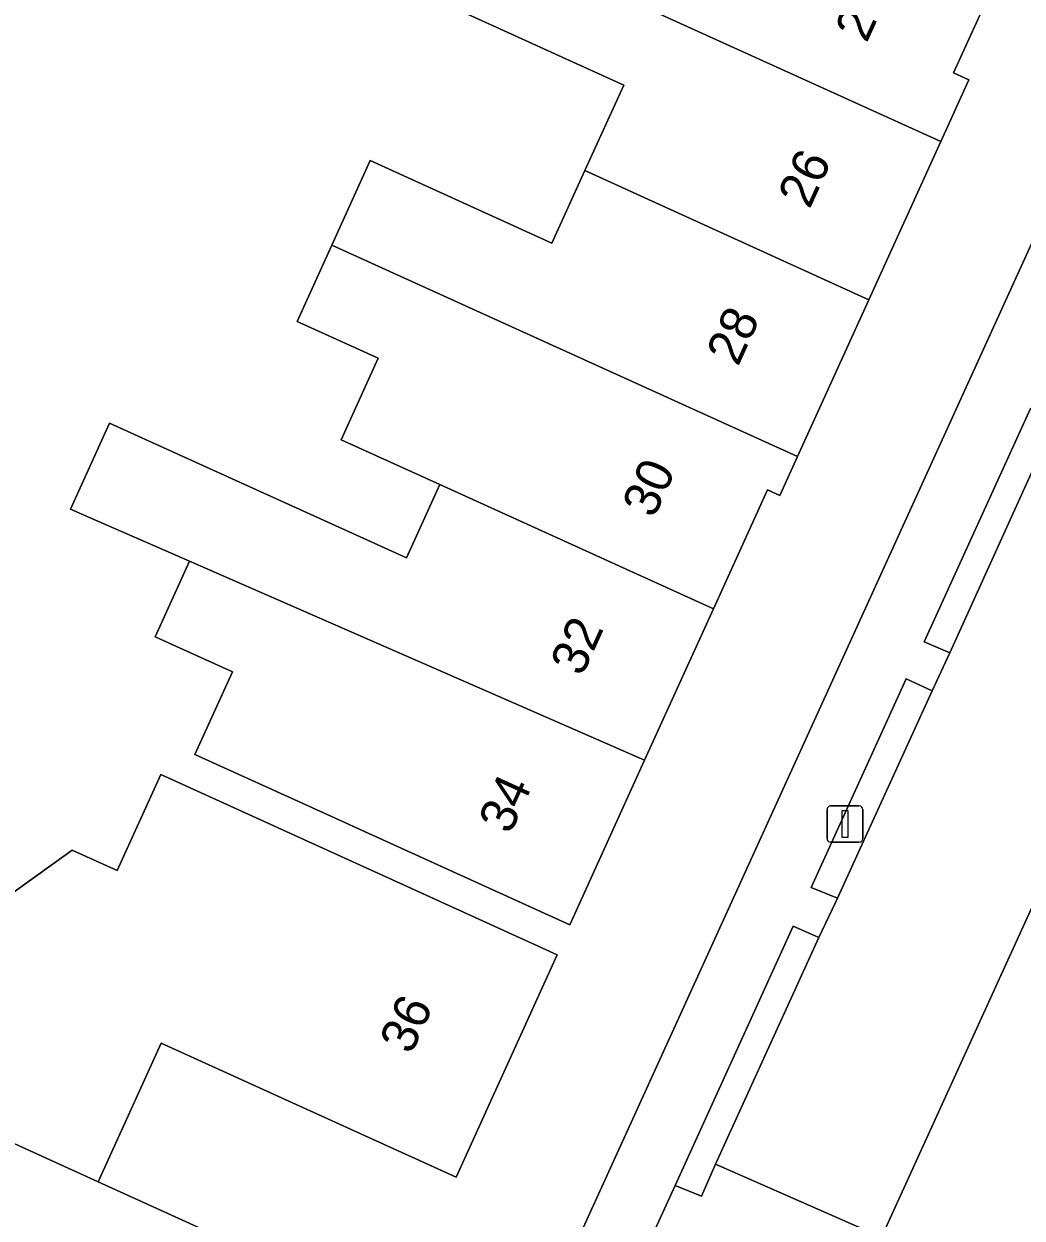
# Model space of a CAD drawing. Extents: x 161354 to 162026, y 386504 to 387460.
# Drawn here: x 161681.48 to 161709.04, y 387070.64 to 387103.62 of the extents above; entities that cross this region are included whole.
import ezdxf

# ---------------------------------------------------------------- set-up
doc = ezdxf.new("R2010")
doc.units = 0
for name, color, linetype in [('IMGEO_Erf', 7, 'Continuous'), ('IMGEO_Groenvoorziening', 7, 'Continuous'), ('IMGEO_Lichtmast', 7, 'Continuous'), ('IMGEO_Pand', 7, 'Continuous'), ('IMGEO_Pand_nummerreeks', 7, 'Continuous'), ('IMGEO_Parkeervlak_open', 7, 'Continuous'), ('IMGEO_Rijbaan_lokaal_open', 7, 'Continuous'), ('IMGEO_Voetpad_open', 7, 'Continuous')]:
    doc.layers.add(name, color=color, linetype=linetype)

msp = doc.modelspace()

# ---------------------------------------------------------------- linework, layer by layer
at = {"layer": 'IMGEO_Erf'}
for points in [[(161685.869, 387046.107), (161716.712, 387113.822), (161682.215, 387129.967), (161682.113, 387129.711), (161680.849, 387130.31)], [(161708.411, 387105.042), (161707.151, 387102.269), (161707.574, 387102.077), (161706.798, 387100.369), (161704.813, 387096.003), (161702.843, 387091.669), (161702.354, 387090.592), (161702.009, 387090.749), (161700.517, 387087.465), (161698.616, 387083.283), (161696.551, 387078.74), (161691.999, 387080.809), (161689.045, 387082.151), (161686.199, 387083.445), (161687.235, 387085.725), (161685.1, 387086.695), (161686.048, 387088.78), (161683.311, 387089.977), (161682.769, 387090.223), (161683.847, 387092.597), (161687.109, 387091.115), (161692.046, 387088.872), (161692.966, 387090.897), (161690.24, 387092.136), (161691.262, 387094.386), (161689.023, 387095.403), (161689.982, 387097.514), (161691.043, 387099.847), (161696.059, 387097.567), (161696.969, 387099.568), (161698.04, 387101.925), (161693.017, 387104.207)], [(161680.023, 387078.808), (161682.809, 387080.801), (161684.052, 387080.235), (161685.259, 387082.891), (161691.656, 387079.984), (161696.207, 387077.915), (161693.413, 387071.768), (161685.27, 387075.468), (161683.532, 387071.644), (161691.615, 387067.969)]]:
    msp.add_lwpolyline(points, dxfattribs=at)
at = {"layer": 'IMGEO_Groenvoorziening'}
for points in [[(161709.961, 387092.686), (161709.272, 387092.999), (161706.34, 387086.559), (161707.042, 387086.25)], [(161706.559, 387085.206), (161705.841, 387085.536), (161703.217, 387079.769), (161703.942, 387079.473)], [(161703.431, 387078.392), (161702.717, 387078.703), (161699.458, 387071.537), (161700.193, 387071.25), (161700.571, 387072.13)]]:
    msp.add_lwpolyline(points, close=True, dxfattribs=at)
at = {"layer": 'IMGEO_Lichtmast'}
for p, q in [((161703.655, 387081.122), (161703.655, 387081.922)), ((161703.655, 387081.922), (161703.655, 387081.122)), ((161703.755, 387082.022), (161704.545, 387082.022)), ((161704.545, 387082.022), (161703.755, 387082.022)), ((161704.645, 387081.922), (161704.645, 387081.122)), ((161704.645, 387081.122), (161704.645, 387081.922)), ((161704.545, 387081.022), (161703.755, 387081.022)), ((161703.755, 387081.022), (161704.545, 387081.022))]:
    msp.add_line(p, q, dxfattribs=at)
msp.add_lwpolyline([(161704.075, 387081.897), (161704.225, 387081.897), (161704.225, 387081.147), (161704.075, 387081.147), (161704.075, 387081.897)], dxfattribs=at)
for centre, start, end in [((161703.755, 387081.922), 90, 180), ((161703.755, 387081.922), 90, 180), ((161704.545, 387081.922), 0, 90), ((161704.545, 387081.922), 360, 90), ((161703.755, 387081.122), 180, 270), ((161703.755, 387081.122), 180, 270), ((161704.545, 387081.122), 270, 0), ((161704.545, 387081.122), 270, 0)]:
    msp.add_arc(centre, 0.1, start, end, dxfattribs=at)
at = {"layer": 'IMGEO_Pand'}
for points in [[(161706.798, 387100.369), (161707.574, 387102.077), (161707.151, 387102.269), (161708.411, 387105.042), (161700.988, 387108.416), (161700.068, 387106.391), (161695.046, 387108.673), (161691.774, 387110.16), (161690.658, 387107.703)], [(161690.658, 387107.703), (161689.745, 387105.694), (161693.017, 387104.207), (161698.04, 387101.925), (161696.969, 387099.568), (161704.813, 387096.003), (161706.798, 387100.369)], [(161696.969, 387099.568), (161696.059, 387097.567), (161691.043, 387099.847), (161689.982, 387097.514), (161702.843, 387091.669), (161704.813, 387096.003)], [(161691.262, 387094.386), (161690.24, 387092.136), (161692.966, 387090.897), (161700.517, 387087.465), (161702.009, 387090.749), (161702.354, 387090.592), (161702.843, 387091.669), (161689.982, 387097.514), (161689.023, 387095.403)], [(161692.966, 387090.897), (161692.046, 387088.872), (161687.109, 387091.115), (161683.847, 387092.597), (161682.769, 387090.223), (161683.311, 387089.977), (161686.048, 387088.78), (161698.616, 387083.283), (161700.517, 387087.465)], [(161687.235, 387085.725), (161686.199, 387083.445), (161689.045, 387082.151), (161691.999, 387080.809), (161696.551, 387078.74), (161698.616, 387083.283), (161686.048, 387088.78), (161685.1, 387086.695)], [(161672.979, 387080.605), (161673.21, 387081.115), (161673.546, 387081.855), (161667.787, 387084.473), (161666.221, 387079.335), (161678.415, 387073.97), (161683.532, 387071.644), (161685.27, 387075.468), (161693.413, 387071.768), (161696.207, 387077.915), (161691.656, 387079.984), (161685.259, 387082.891), (161684.052, 387080.235), (161682.809, 387080.801), (161680.023, 387078.808), (161679.766, 387078.135), (161679.598, 387077.693)], [(161683.532, 387071.644), (161678.415, 387073.97), (161666.221, 387079.335), (161663.401, 387070.079), (161671.245, 387066.587), (161684.392, 387060.735), (161685.009, 387062.105), (161688.275, 387060.621), (161691.615, 387067.969)]]:
    msp.add_lwpolyline(points, close=True, dxfattribs=at)
at = {"layer": 'IMGEO_Parkeervlak_open'}
msp.add_lwpolyline([(161709.961, 387092.686), (161707.042, 387086.25), (161706.559, 387085.206), (161703.942, 387079.473), (161703.89, 387079.359), (161703.431, 387078.392), (161700.571, 387072.13), (161705.158, 387070.109), (161714.48, 387090.555)], close=True, dxfattribs=at)
at = {"layer": 'IMGEO_Rijbaan_lokaal_open'}
msp.add_lwpolyline([(161748.484, 387147.603), (161744.169, 387149.635), (161741.924, 387150.577), (161741.028, 387148.403), (161738.877, 387143.847), (161737.478, 387140.871), (161729.577, 387123.603), (161729.166, 387122.629), (161727.458, 387118.934), (161724.287, 387112.046), (161723.004, 387109.212), (161716.771, 387095.536), (161714.48, 387090.555), (161705.158, 387070.109), (161700.571, 387072.13), (161700.193, 387071.25), (161699.458, 387071.537), (161698.908, 387070.338)], dxfattribs=at)
at = {"layer": 'IMGEO_Voetpad_open'}
for points in [[(161734.577, 387151.232), (161727.954, 387138.147), (161720.797, 387122.792), (161717.219, 387114.936), (161716.712, 387113.822), (161685.869, 387046.107), (161681.882, 387036.937), (161680.176, 387036.531), (161678.254, 387037.458), (161677.377, 387035.564), (161679.3, 387034.662), (161680.921, 387033.887), (161681.861, 387033.438)], [(161698.908, 387070.338), (161699.458, 387071.537), (161702.717, 387078.703), (161703.431, 387078.392), (161703.89, 387079.359), (161703.942, 387079.473), (161703.217, 387079.769), (161705.841, 387085.536), (161706.559, 387085.206), (161707.042, 387086.25), (161706.34, 387086.559), (161709.272, 387092.999), (161709.961, 387092.686), (161714.48, 387090.555), (161716.771, 387095.536)]]:
    msp.add_lwpolyline(points, dxfattribs=at)

# ---------------------------------------------------------------- texts
at = {"layer": 'IMGEO_Pand_nummerreeks'}
for s, rotation, p in [('24', 65.5579, (161704.748, 387103.072)), ('26', 65.5579, (161703.173, 387098.484)), ('28', 65.5579, (161701.197, 387094.137)), ('30', 65.5586, (161698.872, 387089.938)), ('32', 65.5578, (161696.888, 387085.571)), ('34', 65.5586, (161694.906, 387081.211)), ('36', 65.5578, (161692.174, 387075.131))]:
    msp.add_text(s, height=1, rotation=rotation, dxfattribs=at).set_placement(p)

doc.saveas('drawing.dxf')
